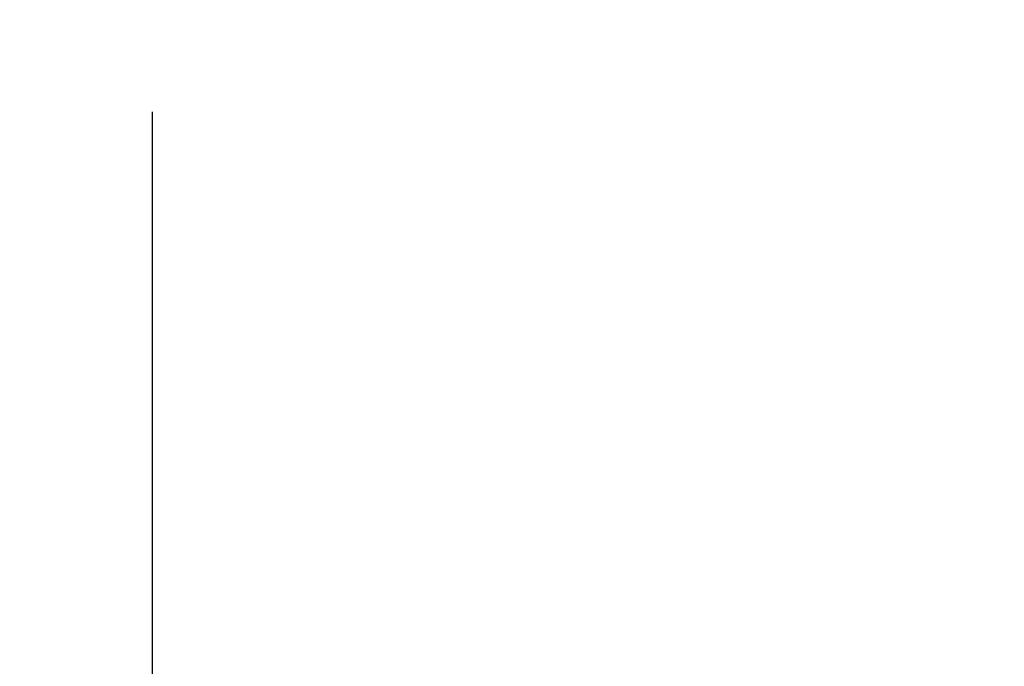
# Model space of a CAD drawing. Header units: millimetres. Extents: x -33345 to 4712671, y -3392 to 121473.
# Tile 756 of 1056: x 3645774 to 3646703, y 47487 to 48098. Entities that reach past the tile are written whole.
import ezdxf

# ---------------------------------------------------------------- set-up
doc = ezdxf.new("R2010")
doc.units = ezdxf.units.MM
doc.layers.add('ACO-размер', color=7, linetype='Continuous', lineweight=13)
doc.styles.add('RUSS', font='RUSS.shx', dxfattribs={"width": 0.8, "oblique": 15, "height": 250})
doc.styles.add('X-U-RW-01$0$StyleROMANS', font='GOTHIC.TTF')
doc.dimstyles.new('RUSS$0', dxfattribs={"dimscale": 0, "dimtxt": 2.5, "dimasz": 2, "dimexe": 1.25, "dimexo": 2, "dimgap": 1.75, "dimtad": 1, "dimdec": 0, "dimlfac": 100, "dimzin": 0, "dimdsep": 46, "dimtxsty": 'RUSS', "dimblk1": 'OBLIQUE', "dimblk2": 'OBLIQUE', "dimsah": 1, "dimcen": 3, "dimdle": 1.25, "dimclrt": 1, "dimadec": 0, "dimazin": 0, "dimtfac": 0.75, "dimtdec": 0, "dimtmove": 0, "dimatfit": 0, "dimldrblk": 'OBLIQUE', "dimfxl": 1, "dimtvp": 1.5, "dimtolj": 1, "dimtzin": 0, "dimarcsym": 0})

# ---------------------------------------------------------------- blocks, each defined once
blk = doc.blocks.new('_Oblique')
at = {"color": 0, "linetype": 'ByBlock', "lineweight": -2}
blk.add_line((-0.5, -0.5), (0.5, 0.5), dxfattribs=at)
blk = doc.blocks.new('*D2371')
at = {"layer": 'ACO-размер', "color": 0, "lineweight": -2, "ltscale": 5, "transparency": 16777216}
for p, q in [((3645899.08, 48010.8), (3645899.08, 46899.52)), ((3650899.08, 48010.8), (3650899.08, 46899.52)), ((3651024.08, 47024.52), (3645774.08, 47024.52))]:
    blk.add_line(p, q, dxfattribs=at)
at = {"layer": 'Defpoints', "color": 0, "ltscale": 5, "transparency": 16777216}
for p in [(3645899.08, 48210.8), (3650899.08, 48210.8), (3645899.08, 47024.52)]:
    blk.add_point(p, dxfattribs=at)
at = {"layer": 'ACO-размер', "color": 0, "lineweight": -2, "ltscale": 5, "transparency": 16777216, "xscale": 200, "yscale": 200, "zscale": 200, "rotation": 180}
blk.add_blockref('_Oblique', (3645899.08, 47024.52), dxfattribs=at)
at = {"layer": 'ACO-размер', "color": 0, "lineweight": -2, "ltscale": 5, "transparency": 16777216, "xscale": 200, "yscale": 200, "zscale": 200}
blk.add_blockref('_Oblique', (3650899.08, 47024.52), dxfattribs=at)
at = {"layer": 'ACO-размер', "color": 1, "ltscale": 5, "transparency": 16777216, "insert": (3648399.08, 47330.81), "char_height": 250, "attachment_point": 5, "style": 'X-U-RW-01$0$StyleROMANS', "bg_fill": 3, "box_fill_scale": 1.1, "bg_fill_color": 256, "bg_fill_true_color": 13158600, "bg_fill_transparency": 0}
blk.add_mtext('\\A1;1000', dxfattribs=at)

msp = doc.modelspace()

# ---------------------------------------------------------------- dimensions: what is measured, and where the dimension line sits
at = {"layer": 'ACO-размер', "ltscale": 5}
dim = msp.add_linear_dim(base=(3645899.078, 47024.518), p1=(3650899.078, 48210.801), p2=(3645899.078, 48210.801), dimstyle='RUSS$0', override={"dimscale": 100, "dimlfac": 0.2, "dimtxsty": 'X-U-RW-01$0$StyleROMANS', "dimtfill": 1}, dxfattribs=at)
dim.commit()
dim.dimension.update_dxf_attribs({"geometry": '*D2371', "text_midpoint": (3648399.078, 47330.806)})

doc.saveas('drawing.dxf')
